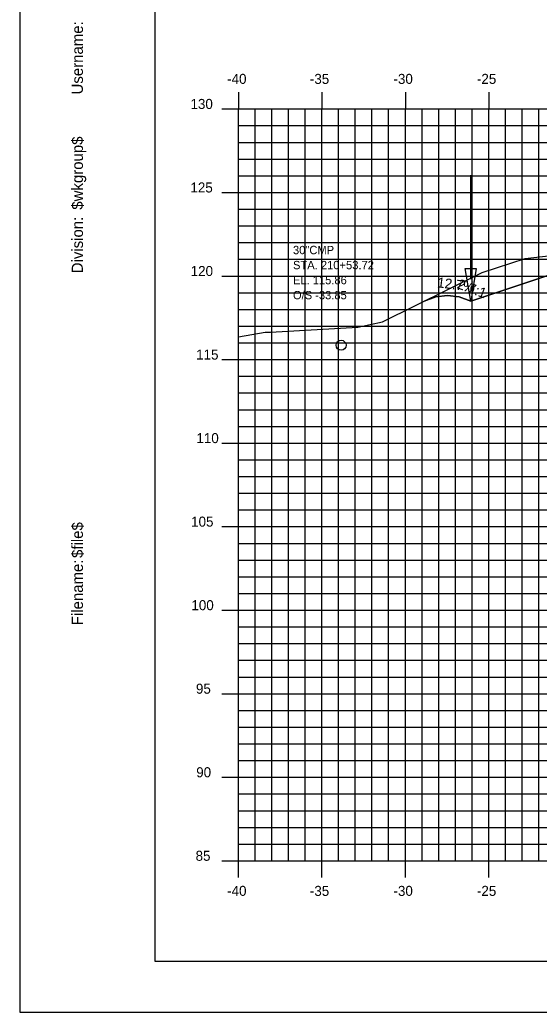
# Model space of a CAD drawing. Extents: x 850598 to 870284, y 366541 to 366651.
# Drawn here: x 869890.6 to 869921.7, y 366541.2 to 366600.6 of the extents above; entities that cross this region are included whole.
import ezdxf

# ---------------------------------------------------------------- set-up
doc = ezdxf.new("R2010")
doc.units = 0
for name, color, linetype in [('ANNOTATION', 7, 'Continuous'), ('BORDER', 7, 'Continuous'), ('D_Drainage_Ditch_Line', 7, 'Continuous'), ('D_Roadway_Centerline', 7, 'Continuous'), ('D_Roadway_SlopeLines', 7, 'Continuous'), ('D_Text_Monospaced', 7, 'Continuous'), ('H_V ANNOTATION', 7, 'Continuous'), ('MAJOR', 7, 'Continuous'), ('MINOR', 7, 'Continuous'), ('PLOT BOUNDARY', 7, 'Continuous'), ('S_Drainage_Invert', 7, 'Continuous'), ('S_Roadway_Centerline', 7, 'Continuous')]:
    doc.layers.add(name, color=color, linetype=linetype)

msp = doc.modelspace()

# ---------------------------------------------------------------- linework, layer by layer
at = {"layer": 'BORDER'}
for p, q in [((869898.717, 366649.225), (869898.717, 366544.225)), ((869898.717, 366544.225), (870058.717, 366544.225))]:
    msp.add_line(p, q, dxfattribs=at)
at = {"layer": 'D_Drainage_Ditch_Line'}
msp.add_line((869917.633, 366585.028), (869917.634, 366591.272), dxfattribs=at)
msp.add_lwpolyline([(869917.305, 366585.685), (869917.962, 366585.685), (869917.633, 366583.716)], close=True, dxfattribs=at)
at = {"layer": 'D_Roadway_Centerline'}
msp.add_lwpolyline([(869914.843, 366583.725), (869915.541, 366583.983), (869916.238, 366584.067), (869916.936, 366583.978), (869917.633, 366583.716), (869922.123, 366585.213), (869928.716, 366587.41), (869932.716, 366587.53), (869943.716, 366587.365), (869954.716, 366587.035), (869958.716, 366586.795), (869960.716, 366586.675), (869966.716, 366584.675), (869997.199, 366573.224), (870003.308, 366570.929), (870013.17, 366567.224), (870017.17, 366567.224)], dxfattribs=at)
at = {"layer": 'D_Roadway_SlopeLines'}
for points in [[(869932.716, 366587.53), (869928.716, 366587.41), (869917.633, 366583.716)], [(869917.633, 366583.716), (869916.936, 366583.978), (869916.238, 366584.067), (869915.541, 366583.983), (869914.843, 366583.725)]]:
    msp.add_lwpolyline(points, dxfattribs=at)
at = {"layer": 'MAJOR'}
for p, q in [((869903.716, 366596.227), (869903.716, 366595.225)), ((869903.716, 366596.227), (869903.716, 366595.225)), ((869908.716, 366596.227), (869908.716, 366595.225)), ((869908.716, 366596.227), (869908.716, 366595.225)), ((869913.716, 366596.227), (869913.716, 366595.225)), ((869913.716, 366596.227), (869913.716, 366595.225)), ((869918.716, 366596.227), (869918.716, 366595.225)), ((869918.716, 366596.227), (869918.716, 366595.225)), ((869902.714, 366595.225), (869903.716, 366595.225)), ((869902.714, 366595.225), (869903.716, 366595.225)), ((869903.716, 366595.225), (870043.716, 366595.225)), ((869903.716, 366550.225), (869903.716, 366595.225)), ((869903.716, 366550.225), (869903.716, 366595.225)), ((869903.716, 366595.225), (870043.716, 366595.225)), ((869903.716, 366595.225), (870043.716, 366595.225)), ((869903.716, 366550.225), (869903.716, 366595.225)), ((869903.716, 366550.225), (869903.716, 366595.225)), ((869903.716, 366595.225), (870043.716, 366595.225)), ((869908.716, 366550.225), (869908.716, 366595.225)), ((869908.716, 366550.225), (869908.716, 366595.225)), ((869913.716, 366550.225), (869913.716, 366595.225)), ((869913.716, 366550.225), (869913.716, 366595.225)), ((869918.716, 366550.225), (869918.716, 366595.225)), ((869918.716, 366550.225), (869918.716, 366595.225)), ((869902.714, 366590.225), (869903.716, 366590.225)), ((869902.714, 366590.225), (869903.716, 366590.225)), ((869903.716, 366590.225), (870043.716, 366590.225)), ((869903.716, 366590.225), (870043.716, 366590.225)), ((869902.714, 366585.225), (869903.716, 366585.225)), ((869902.714, 366585.225), (869903.716, 366585.225)), ((869903.716, 366585.225), (870043.716, 366585.225)), ((869903.716, 366585.225), (870043.716, 366585.225)), ((869902.714, 366580.225), (869903.716, 366580.225)), ((869902.714, 366580.225), (869903.716, 366580.225)), ((869903.716, 366580.225), (870043.716, 366580.225)), ((869903.716, 366580.225), (870043.716, 366580.225)), ((869902.714, 366575.225), (869903.716, 366575.225)), ((869902.714, 366575.225), (869903.716, 366575.225)), ((869903.716, 366575.225), (870043.716, 366575.225)), ((869903.716, 366575.225), (870043.716, 366575.225)), ((869902.714, 366570.225), (869903.716, 366570.225)), ((869902.714, 366570.225), (869903.716, 366570.225)), ((869903.716, 366570.225), (870043.716, 366570.225)), ((869903.716, 366570.225), (870043.716, 366570.225)), ((869902.714, 366565.225), (869903.716, 366565.225)), ((869902.714, 366565.225), (869903.716, 366565.225)), ((869903.716, 366565.225), (870043.716, 366565.225)), ((869903.716, 366565.225), (870043.716, 366565.225)), ((869902.714, 366560.225), (869903.716, 366560.225)), ((869902.714, 366560.225), (869903.716, 366560.225)), ((869903.716, 366560.225), (870043.716, 366560.225)), ((869903.716, 366560.225), (870043.716, 366560.225)), ((869902.714, 366555.225), (869903.716, 366555.225)), ((869902.714, 366555.225), (869903.716, 366555.225)), ((869903.716, 366555.225), (870043.716, 366555.225)), ((869903.716, 366555.225), (870043.716, 366555.225)), ((869902.714, 366550.225), (869903.716, 366550.225)), ((869902.714, 366550.225), (869903.716, 366550.225)), ((869903.716, 366550.225), (870043.716, 366550.225)), ((869903.716, 366550.225), (870043.716, 366550.225)), ((869903.716, 366549.223), (869903.716, 366550.225)), ((869903.716, 366550.225), (870043.716, 366550.225)), ((869903.716, 366550.225), (870043.716, 366550.225)), ((869903.716, 366549.223), (869903.716, 366550.225)), ((869908.716, 366549.223), (869908.716, 366550.225)), ((869908.716, 366549.223), (869908.716, 366550.225)), ((869913.716, 366549.223), (869913.716, 366550.225)), ((869913.716, 366549.223), (869913.716, 366550.225)), ((869918.716, 366549.223), (869918.716, 366550.225)), ((869918.716, 366549.223), (869918.716, 366550.225))]:
    msp.add_line(p, q, dxfattribs=at)
at = {"layer": 'MINOR'}
for p, q in [((869904.716, 366550.225), (869904.716, 366595.225)), ((869904.716, 366550.225), (869904.716, 366595.225)), ((869905.716, 366550.225), (869905.716, 366595.225)), ((869905.716, 366550.225), (869905.716, 366595.225)), ((869906.716, 366550.225), (869906.716, 366595.225)), ((869906.716, 366550.225), (869906.716, 366595.225)), ((869907.716, 366550.225), (869907.716, 366595.225)), ((869907.716, 366550.225), (869907.716, 366595.225)), ((869909.716, 366550.225), (869909.716, 366595.225)), ((869909.716, 366550.225), (869909.716, 366595.225)), ((869910.716, 366550.225), (869910.716, 366595.225)), ((869910.716, 366550.225), (869910.716, 366595.225)), ((869911.716, 366550.225), (869911.716, 366595.225)), ((869911.716, 366550.225), (869911.716, 366595.225)), ((869912.716, 366550.225), (869912.716, 366595.225)), ((869912.716, 366550.225), (869912.716, 366595.225)), ((869914.716, 366550.225), (869914.716, 366595.225)), ((869914.716, 366550.225), (869914.716, 366595.225)), ((869915.716, 366550.225), (869915.716, 366595.225)), ((869915.716, 366550.225), (869915.716, 366595.225)), ((869916.716, 366550.225), (869916.716, 366595.225)), ((869916.716, 366550.225), (869916.716, 366595.225)), ((869917.716, 366550.225), (869917.716, 366595.225)), ((869917.716, 366550.225), (869917.716, 366595.225)), ((869919.716, 366550.225), (869919.716, 366595.225)), ((869919.716, 366550.225), (869919.716, 366595.225)), ((869920.716, 366550.225), (869920.716, 366595.225)), ((869920.716, 366550.225), (869920.716, 366595.225)), ((869921.716, 366550.225), (869921.716, 366595.225)), ((869921.716, 366550.225), (869921.716, 366595.225)), ((869903.716, 366594.225), (870043.716, 366594.225)), ((869903.716, 366594.225), (869904.718, 366594.225)), ((869903.716, 366594.225), (870043.716, 366594.225)), ((869903.716, 366594.225), (869904.718, 366594.225)), ((869903.716, 366593.225), (870043.716, 366593.225)), ((869903.716, 366593.225), (869904.718, 366593.225)), ((869903.716, 366593.225), (870043.716, 366593.225)), ((869903.716, 366593.225), (869904.718, 366593.225)), ((869903.716, 366592.225), (870043.716, 366592.225)), ((869903.716, 366592.225), (869904.718, 366592.225)), ((869903.716, 366592.225), (870043.716, 366592.225)), ((869903.716, 366592.225), (869904.718, 366592.225)), ((869903.716, 366591.225), (870043.716, 366591.225)), ((869903.716, 366591.225), (869904.718, 366591.225)), ((869903.716, 366591.225), (870043.716, 366591.225)), ((869903.716, 366591.225), (869904.718, 366591.225)), ((869903.716, 366589.225), (870043.716, 366589.225)), ((869903.716, 366589.225), (869904.718, 366589.225)), ((869903.716, 366589.225), (870043.716, 366589.225)), ((869903.716, 366589.225), (869904.718, 366589.225)), ((869903.716, 366588.225), (870043.716, 366588.225)), ((869903.716, 366588.225), (869904.718, 366588.225)), ((869903.716, 366588.225), (870043.716, 366588.225)), ((869903.716, 366588.225), (869904.718, 366588.225)), ((869903.716, 366587.225), (870043.716, 366587.225)), ((869903.716, 366587.225), (869904.718, 366587.225)), ((869903.716, 366587.225), (870043.716, 366587.225)), ((869903.716, 366587.225), (869904.718, 366587.225)), ((869903.716, 366586.225), (870043.716, 366586.225)), ((869903.716, 366586.225), (869904.718, 366586.225)), ((869903.716, 366586.225), (870043.716, 366586.225)), ((869903.716, 366586.225), (869904.718, 366586.225)), ((869903.716, 366584.225), (870043.716, 366584.225)), ((869903.716, 366584.225), (869904.718, 366584.225)), ((869903.716, 366584.225), (870043.716, 366584.225)), ((869903.716, 366584.225), (869904.718, 366584.225)), ((869903.716, 366583.225), (870043.716, 366583.225)), ((869903.716, 366583.225), (869904.718, 366583.225)), ((869903.716, 366583.225), (870043.716, 366583.225)), ((869903.716, 366583.225), (869904.718, 366583.225)), ((869903.716, 366582.225), (870043.716, 366582.225)), ((869903.716, 366582.225), (869904.718, 366582.225)), ((869903.716, 366582.225), (870043.716, 366582.225)), ((869903.716, 366582.225), (869904.718, 366582.225)), ((869903.716, 366581.225), (870043.716, 366581.225)), ((869903.716, 366581.225), (869904.718, 366581.225)), ((869903.716, 366581.225), (870043.716, 366581.225)), ((869903.716, 366581.225), (869904.718, 366581.225)), ((869903.716, 366579.225), (870043.716, 366579.225)), ((869903.716, 366579.225), (869904.718, 366579.225)), ((869903.716, 366579.225), (870043.716, 366579.225)), ((869903.716, 366579.225), (869904.718, 366579.225)), ((869903.716, 366578.225), (870043.716, 366578.225)), ((869903.716, 366578.225), (869904.718, 366578.225)), ((869903.716, 366578.225), (870043.716, 366578.225)), ((869903.716, 366578.225), (869904.718, 366578.225)), ((869903.716, 366577.225), (870043.716, 366577.225)), ((869903.716, 366577.225), (869904.718, 366577.225)), ((869903.716, 366577.225), (870043.716, 366577.225)), ((869903.716, 366577.225), (869904.718, 366577.225)), ((869903.716, 366576.225), (870043.716, 366576.225)), ((869903.716, 366576.225), (869904.718, 366576.225)), ((869903.716, 366576.225), (870043.716, 366576.225)), ((869903.716, 366576.225), (869904.718, 366576.225)), ((869903.716, 366574.225), (870043.716, 366574.225)), ((869903.716, 366574.225), (869904.718, 366574.225)), ((869903.716, 366574.225), (870043.716, 366574.225)), ((869903.716, 366574.225), (869904.718, 366574.225)), ((869903.716, 366573.225), (870043.716, 366573.225)), ((869903.716, 366573.225), (869904.718, 366573.225)), ((869903.716, 366573.225), (870043.716, 366573.225)), ((869903.716, 366573.225), (869904.718, 366573.225)), ((869903.716, 366572.225), (870043.716, 366572.225)), ((869903.716, 366572.225), (869904.718, 366572.225)), ((869903.716, 366572.225), (870043.716, 366572.225)), ((869903.716, 366572.225), (869904.718, 366572.225)), ((869903.716, 366571.225), (870043.716, 366571.225)), ((869903.716, 366571.225), (869904.718, 366571.225)), ((869903.716, 366571.225), (870043.716, 366571.225)), ((869903.716, 366571.225), (869904.718, 366571.225)), ((869903.716, 366569.225), (870043.716, 366569.225)), ((869903.716, 366569.225), (869904.718, 366569.225)), ((869903.716, 366569.225), (870043.716, 366569.225)), ((869903.716, 366569.225), (869904.718, 366569.225)), ((869903.716, 366568.225), (870043.716, 366568.225)), ((869903.716, 366568.225), (869904.718, 366568.225)), ((869903.716, 366568.225), (870043.716, 366568.225)), ((869903.716, 366568.225), (869904.718, 366568.225)), ((869903.716, 366567.225), (870043.716, 366567.225)), ((869903.716, 366567.225), (869904.718, 366567.225)), ((869903.716, 366567.225), (870043.716, 366567.225)), ((869903.716, 366567.225), (869904.718, 366567.225)), ((869903.716, 366566.225), (870043.716, 366566.225)), ((869903.716, 366566.225), (869904.718, 366566.225)), ((869903.716, 366566.225), (870043.716, 366566.225)), ((869903.716, 366566.225), (869904.718, 366566.225)), ((869903.716, 366564.225), (870043.716, 366564.225)), ((869903.716, 366564.225), (869904.718, 366564.225)), ((869903.716, 366564.225), (870043.716, 366564.225)), ((869903.716, 366564.225), (869904.718, 366564.225)), ((869903.716, 366563.225), (870043.716, 366563.225)), ((869903.716, 366563.225), (869904.718, 366563.225)), ((869903.716, 366563.225), (870043.716, 366563.225)), ((869903.716, 366563.225), (869904.718, 366563.225)), ((869903.716, 366562.225), (870043.716, 366562.225)), ((869903.716, 366562.225), (869904.718, 366562.225)), ((869903.716, 366562.225), (870043.716, 366562.225)), ((869903.716, 366562.225), (869904.718, 366562.225)), ((869903.716, 366561.225), (870043.716, 366561.225)), ((869903.716, 366561.225), (869904.718, 366561.225)), ((869903.716, 366561.225), (870043.716, 366561.225)), ((869903.716, 366561.225), (869904.718, 366561.225)), ((869903.716, 366559.225), (870043.716, 366559.225)), ((869903.716, 366559.225), (869904.718, 366559.225)), ((869903.716, 366559.225), (870043.716, 366559.225)), ((869903.716, 366559.225), (869904.718, 366559.225)), ((869903.716, 366558.225), (870043.716, 366558.225)), ((869903.716, 366558.225), (869904.718, 366558.225)), ((869903.716, 366558.225), (870043.716, 366558.225)), ((869903.716, 366558.225), (869904.718, 366558.225)), ((869903.716, 366557.225), (870043.716, 366557.225)), ((869903.716, 366557.225), (869904.718, 366557.225)), ((869903.716, 366557.225), (870043.716, 366557.225)), ((869903.716, 366557.225), (869904.718, 366557.225)), ((869903.716, 366556.225), (870043.716, 366556.225)), ((869903.716, 366556.225), (869904.718, 366556.225)), ((869903.716, 366556.225), (870043.716, 366556.225)), ((869903.716, 366556.225), (869904.718, 366556.225)), ((869903.716, 366554.225), (870043.716, 366554.225)), ((869903.716, 366554.225), (869904.718, 366554.225)), ((869903.716, 366554.225), (870043.716, 366554.225)), ((869903.716, 366554.225), (869904.718, 366554.225)), ((869903.716, 366553.225), (870043.716, 366553.225)), ((869903.716, 366553.225), (869904.718, 366553.225)), ((869903.716, 366553.225), (870043.716, 366553.225)), ((869903.716, 366553.225), (869904.718, 366553.225)), ((869903.716, 366552.225), (870043.716, 366552.225)), ((869903.716, 366552.225), (869904.718, 366552.225)), ((869903.716, 366552.225), (870043.716, 366552.225)), ((869903.716, 366552.225), (869904.718, 366552.225)), ((869903.716, 366551.225), (870043.716, 366551.225)), ((869903.716, 366551.225), (869904.718, 366551.225)), ((869903.716, 366551.225), (870043.716, 366551.225)), ((869903.716, 366551.225), (869904.718, 366551.225))]:
    msp.add_line(p, q, dxfattribs=at)
at = {"layer": 'PLOT BOUNDARY'}
msp.add_lwpolyline([(869890.623, 366541.166), (870060.623, 366541.166), (870060.623, 366651.166), (869890.623, 366651.166)], close=True, dxfattribs=at)
at = {"layer": 'S_Drainage_Invert'}
msp.add_circle((869909.868, 366581.081), 0.3, dxfattribs=at)
at = {"layer": 'S_Roadway_Centerline'}
msp.add_lwpolyline([(869903.716, 366581.588), (869905.318, 366581.856), (869905.634, 366581.864), (869910.869, 366582.156), (869912.346, 366582.492), (869918.312, 366585.437), (869920.897, 366586.279), (869926.939, 366586.978), (869930.57, 366587.578), (869932.609, 366587.697), (869933.278, 366587.744), (869936.282, 366587.637), (869943.998, 366587.337), (869952.118, 366586.965), (869954.826, 366586.838), (869955.717, 366586.771), (869956.885, 366586.684), (869958.663, 366586.56), (869963.947, 366585.249), (869968.877, 366584.188), (869980.805, 366583.014)], dxfattribs=at)

# ---------------------------------------------------------------- texts
at = {"layer": 'ANNOTATION'}
for s, rotation, p in [('12.7%', 352.74181, (869915.599, 366584.557)), ('2.7:1', 339.40448, (869916.768, 366584.509))]:
    msp.add_text(s, height=0.6, rotation=rotation, dxfattribs=at).set_placement(p)
at = {"layer": 'BORDER'}
for s, p in [('Username:', (869894.402, 366596.093)), ('$wkgroup$', (869894.402, 366589.195)), ('Division:', (869894.402, 366585.391)), ('$file$', (869894.402, 366568.351)), ('Filename:', (869894.402, 366564.324))]:
    msp.add_text(s, height=0.6696, rotation=90, dxfattribs=at).set_placement(p)
at = {"layer": 'D_Text_Monospaced'}
for s, height, p in [('30"CMP  ', 0.5, (869906.984, 366586.531)), ('STA. 210+53.72', 0.49998, (869906.984, 366585.631)), ('EL. 115.86', 0.498, (869906.985, 366584.733)), ('O/S -33.85', 0.498, (869906.985, 366583.833))]:
    msp.add_text(s, height=height, dxfattribs=at).set_placement(p)
at = {"layer": 'H_V ANNOTATION'}
for s, p in [('-40', (869903.042, 366596.725)), ('-35', (869907.997, 366596.725)), ('-30', (869913.005, 366596.725)), ('-25', (869918.002, 366596.725)), ('130', (869900.846, 366595.225)), ('125', (869900.841, 366590.225)), ('120', (869900.857, 366585.225)), ('115', (869901.184, 366580.225)), ('110', (869901.2, 366575.225)), ('105', (869900.884, 366570.225)), ('100', (869900.9, 366565.225)), ('95', (869901.173, 366560.225)), ('90', (869901.189, 366555.225)), ('85', (869901.151, 366550.225)), ('-40', (869903.042, 366548.125)), ('-35', (869907.997, 366548.125)), ('-30', (869913.005, 366548.125)), ('-25', (869918.002, 366548.125))]:
    msp.add_text(s, height=0.6, dxfattribs=at).set_placement(p)

doc.saveas('drawing.dxf')
